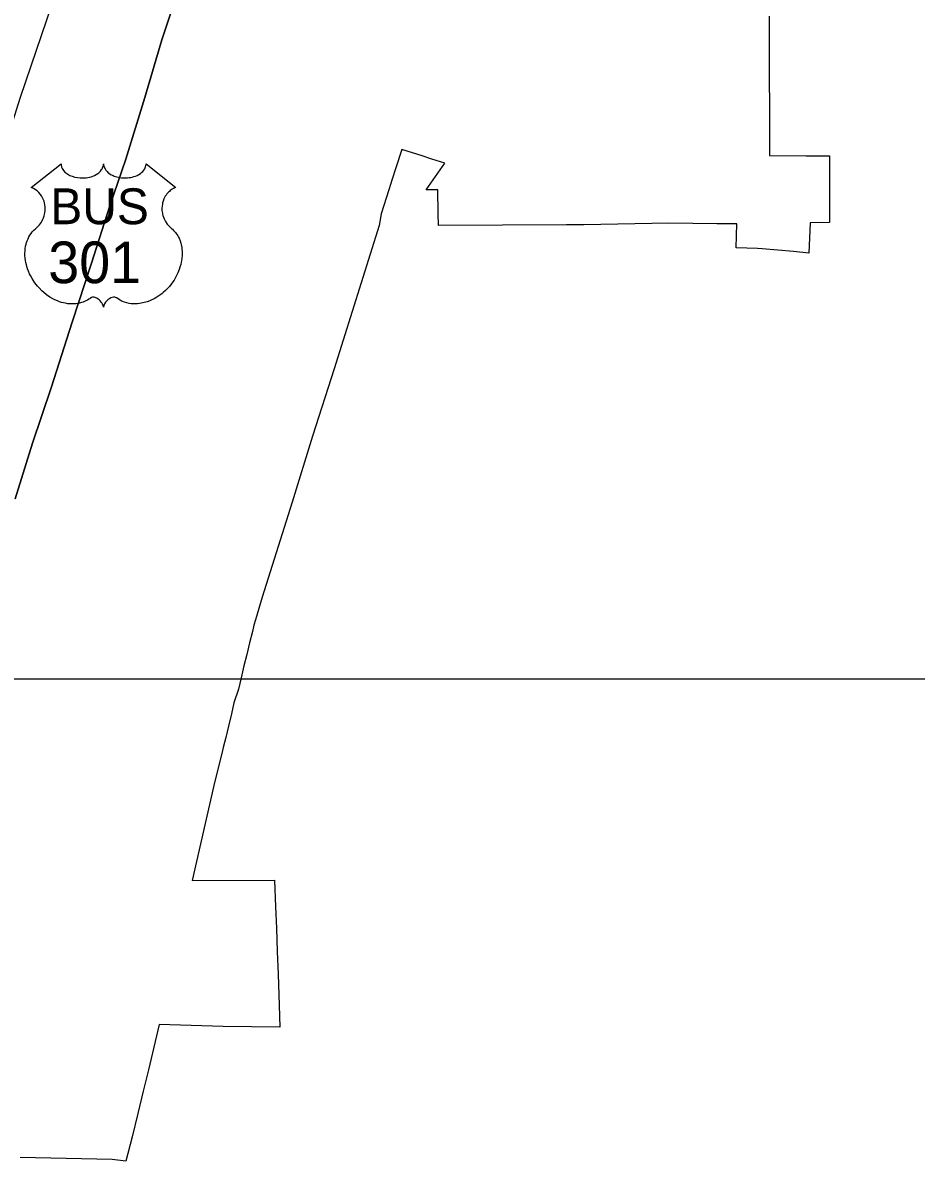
# Model space of a CAD drawing. Extents: x 2220236 to 2384410, y 720751 to 894131.
# Drawn here: x 2351999 to 2355863, y 782963 to 787885 of the extents above; entities that cross this region are included whole.
import ezdxf

# ---------------------------------------------------------------- set-up
doc = ezdxf.new("R2010")
doc.units = 0
for name, color, linetype in [('Exist Boundary Political City Limit New', 7, 'Continuous'), ('Exist Boundary Political CountyLine', 7, 'Continuous'), ('Exist Railroad Mainline', 7, 'Continuous'), ('Exist Road Primary US Attributed', 7, 'Continuous'), ('Exist Road Primary US Shield CELL', 7, 'Continuous'), ('Exist Road Primary US Shield Number Label', 7, 'Continuous'), ('Map Preparation Boundary City Limit Buffer Line', 7, 'Continuous'), ('Map Preparation Inset Cut Line', 7, 'Continuous')]:
    doc.layers.add(name, color=color, linetype=linetype)

msp = doc.modelspace()

# ---------------------------------------------------------------- linework, layer by layer
at = {"layer": 'Exist Boundary Political City Limit New'}
msp.add_lwpolyline([(2355226.8, 787912.9), (2355226.2, 787708.1), (2355228, 787457), (2355228.2, 787326.6), (2355228.2, 787311.4), (2355386, 787310), (2355488.2, 787310), (2355487.5, 787081.1), (2355488.2, 787021.1), (2355404.5, 787020.1), (2355397.8, 786888.5), (2355331.8, 786896), (2355263.8, 786901.4), (2355196, 786907.4), (2355176.5, 786908.4), (2355083.8, 786912.1), (2355087, 787015.4), (2355000, 787016.1), (2354792.5, 787017.8), (2354424.8, 787011.6), (2354349.8, 787011.4), (2353796.5, 787008.9), (2353794.8, 787059.8), (2353794, 787162.7), (2353744, 787162.7), (2353824.5, 787277.6), (2353768.2, 787295.6), (2353726, 787309.1), (2353638, 787337.3), (2353612.2, 787257.2), (2353596.8, 787209.1), (2353581.5, 787161.9), (2353548.2, 787058.6), (2353539.5, 787007.7), (2353345.2, 786389.3), (2353252.2, 786097.7), (2353164.5, 785812.6), (2353034.5, 785402.1), (2353005, 785304.2), (2352998.2, 785280.8), (2352991.8, 785253.6), (2352979.8, 785204.2), (2352967.8, 785154.3), (2352955.5, 785104.4), (2352943.5, 785053.4), (2352931.2, 785003.9), (2352912.2, 784945), (2352901, 784897.6), (2352888.2, 784844), (2352876.8, 784795.3), (2352866.2, 784751), (2352863, 784738.1), (2352825, 784587.2), (2352732, 784175.9), (2353087.2, 784178.6), (2353092, 784063.2), (2353095.8, 783970.9), (2353099.2, 783870.2), (2353102.8, 783771.4), (2353107.5, 783637.8), (2353111, 783542.6), (2352865.8, 783545.8), (2352588.5, 783553.6), (2352565.5, 783456.6), (2352542, 783357.9), (2352520.2, 783266.1), (2352496.2, 783168.9), (2352471.5, 783068.5), (2352445.2, 782962.9), (2352385.2, 782970.6), (2351987.8, 782979.4)], dxfattribs=at)
at = {"layer": 'Exist Boundary Political CountyLine'}
msp.add_lwpolyline([(2352675.6, 788038), (2352600.6, 787811), (2352526.6, 787562), (2352444, 787295), (2352375.6, 787093.6), (2352296.8, 786845.6), (2352213.2, 786591), (2352121.1, 786306.9), (2352041.4, 786067.5), (2351966.4, 785827.1)], dxfattribs=at)
at = {"layer": 'Exist Railroad Mainline'}
msp.add_lwpolyline([(2351966.4, 785827.1), (2352041.4, 786067.5), (2352121.1, 786306.9), (2352213.2, 786591), (2352296.8, 786845.6), (2352375.6, 787093.6), (2352444, 787295), (2352526.6, 787562), (2352600.6, 787811), (2352675.6, 788038)], dxfattribs=at)
at = {"layer": 'Exist Road Primary US Attributed'}
msp.add_lwpolyline([(2351562, 786262.8), (2351799.1, 786963.7), (2351989.4, 787562.6), (2352125.4, 787964.9), (2352181.4, 788133.8), (2352264.4, 788402.1), (2352402.7, 788810.6), (2352509.2, 789143.1), (2352616.4, 789474.3), (2352724.5, 789807.5), (2352833.5, 790143.2), (2353000.4, 790646)], dxfattribs=at)
at = {"layer": 'Exist Road Primary US Shield CELL'}
msp.add_lwpolyline([(2352164.3, 787275.3), (2352164.6, 787269.9), (2352165.9, 787263.6), (2352166.9, 787260.4), (2352169.8, 787254.1), (2352174.7, 787246.8), (2352181.5, 787239.6), (2352189.2, 787233.2), (2352194.3, 787229.9), (2352203.1, 787225.2), (2352213, 787221), (2352224.1, 787217.8), (2352235.5, 787215.5), (2352247.8, 787214.2), (2352260.1, 787213.9), (2352273.3, 787214.9), (2352287.9, 787217.7), (2352294.6, 787219.5), (2352302.1, 787222.1), (2352309.1, 787225), (2352316.8, 787229.1), (2352322.9, 787233), (2352327.8, 787236.5), (2352334.6, 787243), (2352340, 787249.8), (2352342.3, 787253.6), (2352344.3, 787257.3), (2352347, 787265), (2352347.7, 787268.4), (2352348.3, 787275.5), (2352348.7, 787269.6), (2352349.3, 787265.8), (2352350.3, 787262.2), (2352351.8, 787258.3), (2352354.6, 787252.9), (2352357.6, 787248.3), (2352363.3, 787241.5), (2352366.9, 787238.2), (2352370.2, 787235.5), (2352378.9, 787229.5), (2352389.1, 787224.4), (2352394.1, 787222.2), (2352399.3, 787220.3), (2352405.8, 787218.4), (2352412.6, 787216.8), (2352419.3, 787215.6), (2352426.1, 787214.6), (2352433.1, 787214.1), (2352438.8, 787213.9), (2352445.8, 787214), (2352452.2, 787214.4), (2352458.9, 787215.2), (2352466.1, 787216.4), (2352472, 787217.7), (2352479.7, 787219.7), (2352486.7, 787222.2), (2352492.9, 787224.9), (2352500.9, 787229.1), (2352507.3, 787233.1), (2352512, 787236.9), (2352517.6, 787242.1), (2352523, 787248.2), (2352526.1, 787252.7), (2352528.3, 787257.3), (2352530.3, 787262.2), (2352531.6, 787267.4), (2352532.2, 787271.8), (2352532.3, 787275.7), (2352660.9, 787173.2), (2352657.9, 787172.1), (2352650.9, 787168.7), (2352645.3, 787165.4), (2352636.5, 787159.2), (2352632.7, 787155.7), (2352628.9, 787152.2), (2352625.4, 787148.4), (2352622.3, 787144.8), (2352618.6, 787139.6), (2352615.3, 787134.5), (2352612, 787128.8), (2352609.6, 787123.8), (2352605.7, 787113.5), (2352603.8, 787107), (2352602.5, 787101.4), (2352601, 787089.9), (2352600.6, 787084.5), (2352600.6, 787079.1), (2352600.9, 787073.4), (2352601.5, 787067.9), (2352602.5, 787062.2), (2352603.4, 787057.2), (2352605, 787051), (2352607.3, 787043.9), (2352610.1, 787037), (2352615.9, 787025.8), (2352623.5, 787014.4), (2352628.9, 787008), (2352634.2, 787002.5), (2352642.1, 786995.9), (2352646.4, 786992.1), (2352651.4, 786987.1), (2352659.4, 786977.8), (2352662.7, 786973.4), (2352666, 786968.4), (2352669, 786963.3), (2352672.1, 786957.9), (2352674.5, 786953.1), (2352679, 786942.1), (2352682.3, 786931.3), (2352683.8, 786925.7), (2352686.2, 786913.1), (2352687.1, 786906.9), (2352688.1, 786894.6), (2352688.2, 786879.7), (2352687, 786865.5), (2352684.4, 786849.1), (2352682.2, 786839.2), (2352678.8, 786827.7), (2352675.5, 786817.7), (2352669.6, 786803.1), (2352664.4, 786792.4), (2352657.7, 786780), (2352653, 786772.5), (2352647.7, 786764.4), (2352640.9, 786755.1), (2352633, 786745.3), (2352623.5, 786734.8), (2352615.8, 786727.2), (2352605.8, 786718.2), (2352599.7, 786713.2), (2352591.1, 786706.7), (2352579.2, 786698.8), (2352567.5, 786692), (2352557.6, 786686.9), (2352548.8, 786683.1), (2352537.4, 786678.8), (2352518.4, 786673.5), (2352511.5, 786672.1), (2352503.3, 786670.9), (2352495.6, 786670.1), (2352488.2, 786669.6), (2352478.1, 786669.6), (2352468.2, 786670.4), (2352458.8, 786671.8), (2352449, 786673.8), (2352438.7, 786676.9), (2352429.4, 786680.5), (2352420, 786685.2), (2352404.1, 786695.2), (2352399.5, 786697.6), (2352396.9, 786698.3), (2352390.8, 786698.6), (2352385, 786697.4), (2352379.1, 786695), (2352375.5, 786693.1), (2352370.8, 786690), (2352367.1, 786687.1), (2352362.7, 786682.9), (2352359.7, 786679.4), (2352357.3, 786676.7), (2352352.9, 786669.6), (2352351.3, 786666.3), (2352349.6, 786662), (2352348.1, 786655.6), (2352346.1, 786663.6), (2352343.8, 786669), (2352341, 786673.5), (2352338.2, 786677.6), (2352333.7, 786682.7), (2352329.7, 786686.6), (2352324.8, 786690.5), (2352319.6, 786693.7), (2352315.5, 786695.8), (2352311.7, 786697.2), (2352307.1, 786698.4), (2352303.3, 786698.7), (2352300.2, 786698.6), (2352295.9, 786697.6), (2352290.1, 786693.4), (2352284.6, 786689.6), (2352278.6, 786685.9), (2352271.4, 786682.1), (2352266.2, 786679.7), (2352259.9, 786677.2), (2352252.7, 786674.8), (2352244.8, 786672.8), (2352236.6, 786671.2), (2352229.5, 786670), (2352221.8, 786669.3), (2352214.9, 786669.1), (2352207.7, 786669.2), (2352200.9, 786669.7), (2352193.1, 786670.4), (2352183.4, 786671.9), (2352175.3, 786673.7), (2352166.8, 786676), (2352158.1, 786678.7), (2352148.8, 786682.3), (2352137.1, 786687.4), (2352128.9, 786691.5), (2352116.1, 786698.9), (2352101.1, 786709.3), (2352089.7, 786718.5), (2352081.4, 786726), (2352069.2, 786738.5), (2352062, 786746.6), (2352050.7, 786761.2), (2352043.5, 786771.8), (2352038.8, 786779.5), (2352032, 786792), (2352028.2, 786799.8), (2352023.4, 786811.2), (2352019.5, 786821.6), (2352016.3, 786831.5), (2352014.6, 786837.8), (2352012.2, 786848.8), (2352010.7, 786856.6), (2352009.3, 786867.4), (2352008.5, 786878.7), (2352008.3, 786889.1), (2352008.6, 786897.8), (2352009.6, 786907.9), (2352011.3, 786918.6), (2352013.4, 786927.8), (2352015.2, 786934.4), (2352017.9, 786942.4), (2352021.6, 786951.3), (2352025.8, 786959.8), (2352029.9, 786966.9), (2352035, 786974.5), (2352040, 786981), (2352046.5, 786988.1), (2352053.4, 786994.6), (2352059.6, 786999.7), (2352067.1, 787007), (2352071, 787011.4), (2352075.6, 787017.6), (2352079.4, 787023.3), (2352082.3, 787028.4), (2352086.2, 787035.9), (2352088.6, 787041.5), (2352091.5, 787050.2), (2352093, 787056.3), (2352094.5, 787064.1), (2352095.5, 787071.5), (2352095.9, 787080.7), (2352095.7, 787088.3), (2352094.7, 787097.1), (2352093, 787105.7), (2352091, 787113.1), (2352087.8, 787121.6), (2352084.9, 787127.8), (2352080, 787136.3), (2352074.5, 787144.1), (2352068.8, 787150.5), (2352063.1, 787156.2), (2352057.7, 787160.4), (2352052.5, 787164.2), (2352045.9, 787168.1), (2352039.6, 787171.2), (2352035.7, 787172.8)], close=True, dxfattribs=at)
at = {"layer": 'Map Preparation Boundary City Limit Buffer Line'}
msp.add_lwpolyline([(2355226.8, 787912.9), (2355226.2, 787708.1), (2355228, 787457), (2355228.2, 787326.6), (2355228.2, 787311.4), (2355386, 787310), (2355488.2, 787310), (2355487.5, 787081.1), (2355488.2, 787021.1), (2355404.5, 787020.1), (2355397.8, 786888.5), (2355331.8, 786896), (2355263.8, 786901.4), (2355196, 786907.4), (2355176.5, 786908.4), (2355083.8, 786912.1), (2355087, 787015.4), (2355000, 787016.1), (2354792.5, 787017.8), (2354424.8, 787011.6), (2354349.8, 787011.4), (2353796.5, 787008.9), (2353794.8, 787059.8), (2353794, 787162.7), (2353744, 787162.7), (2353824.5, 787277.6), (2353768.2, 787295.6), (2353726, 787309.1), (2353638, 787337.3), (2353612.2, 787257.2), (2353596.8, 787209.1), (2353581.5, 787161.9), (2353548.2, 787058.6), (2353539.5, 787007.7), (2353345.2, 786389.3), (2353252.2, 786097.7), (2353164.5, 785812.6), (2353034.5, 785402.1), (2353005, 785304.2), (2352998.2, 785280.8), (2352991.8, 785253.6), (2352979.8, 785204.2), (2352967.8, 785154.3), (2352955.5, 785104.4), (2352943.5, 785053.4), (2352931.2, 785003.9), (2352912.2, 784945), (2352901, 784897.6), (2352888.2, 784844), (2352876.8, 784795.3), (2352866.2, 784751), (2352863, 784738.1), (2352825, 784587.2), (2352732, 784175.9), (2353087.2, 784178.6), (2353092, 784063.2), (2353095.8, 783970.9), (2353099.2, 783870.2), (2353102.8, 783771.4), (2353107.5, 783637.8), (2353111, 783542.6), (2352865.8, 783545.8), (2352588.5, 783553.6), (2352565.5, 783456.6), (2352542, 783357.9), (2352520.2, 783266.1), (2352496.2, 783168.9), (2352471.5, 783068.5), (2352445.2, 782962.9), (2352385.2, 782970.6), (2351987.8, 782979.4)], dxfattribs=at)
at = {"layer": 'Map Preparation Inset Cut Line'}
msp.add_lwpolyline([(2329807.7, 816974.9), (2370566.3, 816974.8), (2370566.3, 785046.7), (2329807.6, 785046.7), (2329807.7, 816974.9)], dxfattribs=at)
msp.add_lwpolyline([(2329807.7, 816974.9), (2370566.3, 816974.8), (2370566.3, 785046.7), (2329807.6, 785046.7), (2329807.7, 816974.9)], dxfattribs=at)

# ---------------------------------------------------------------- texts
at = {"layer": 'Exist Road Primary US Shield Number Label'}
for s, height, p in [('BUS', 155, (2352118, 787014)), ('301', 180, (2352109.1, 786759.1))]:
    msp.add_text(s, height=height, dxfattribs=at).set_placement(p)

doc.saveas('drawing.dxf')
